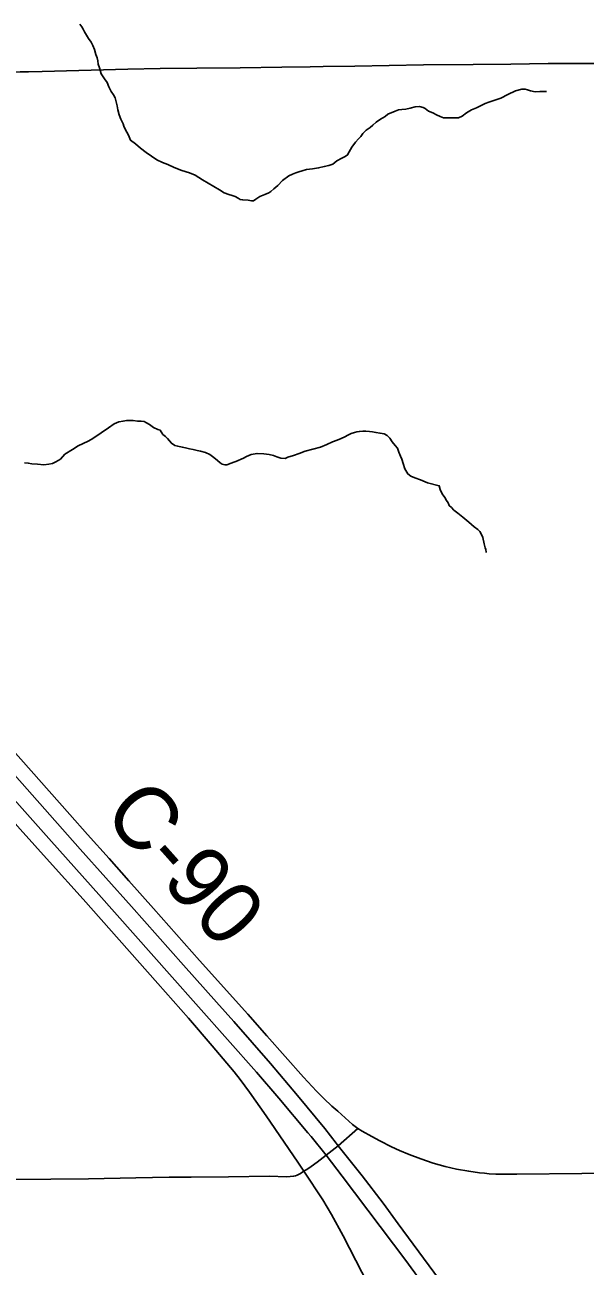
# Model space of a CAD drawing. Extents: x -17 to 88, y -5 to 22.
# Drawn here: x -12.125 to -11.619, y 15.15 to 16.271 of the extents above; entities that cross this region are included whole.
import ezdxf

# ---------------------------------------------------------------- set-up
doc = ezdxf.new("R2010")
doc.units = 0
for name, color, linetype in [('GM_X_County_Road', 7, 'Continuous'), ('GM_X_County_Road_Text', 7, 'Continuous'), ('GM_X_Minor_River', 7, 'Continuous'), ('GM_X_Township_Road', 7, 'Continuous'), ('GM_X_US_Route', 7, 'Continuous')]:
    doc.layers.add(name, color=color, linetype=linetype)

msp = doc.modelspace()

# ---------------------------------------------------------------- linework, layer by layer
at = {"layer": 'GM_X_County_Road'}
for points in [[(-12.1222, 16.2285), (-12.1098, 16.2288), (-12.0322, 16.2308), (-12.003, 16.2314), (-11.9701, 16.2317), (-11.9309, 16.232), (-11.8931, 16.2325), (-11.8676, 16.2329), (-11.8558, 16.2332), (-11.8272, 16.2334), (-11.7651, 16.2346), (-11.7203, 16.2349), (-11.6862, 16.2354), (-11.6526, 16.2358), (-11.611, 16.2359)], [(-12.6372, 16.2197), (-12.631, 16.2203), (-12.6205, 16.2209), (-12.6006, 16.2218), (-12.5676, 16.2223), (-12.5036, 16.2233), (-12.4794, 16.2236), (-12.4167, 16.2252), (-12.39, 16.2251), (-12.3664, 16.2251), (-12.3309, 16.2256), (-12.3055, 16.2252), (-12.2881, 16.2255), (-12.2607, 16.2261), (-12.2167, 16.2266), (-12.1297, 16.2283), (-12.1222, 16.2285)], [(-11.8246, 15.274), (-11.827, 15.2759), (-11.8293, 15.2777), (-11.8427, 15.2897), (-11.848, 15.2942), (-11.8553, 15.3011), (-11.8618, 15.3077), (-11.8736, 15.3205), (-11.9067, 15.3577), (-11.924, 15.3772), (-11.9675, 15.4258), (-12.0092, 15.4727), (-12.0315, 15.4978), (-12.0492, 15.5178), (-12.0687, 15.5395), (-12.0848, 15.5576), (-12.1831, 15.6681)], [(-11.8734, 15.2353), (-11.8786, 15.2437), (-11.9073, 15.2855), (-11.9223, 15.3068), (-11.9307, 15.3183), (-11.9361, 15.3251), (-11.9561, 15.3488), (-11.9776, 15.3737), (-12.0052, 15.4049), (-12.0402, 15.4445), (-12.0728, 15.4811), (-12.1032, 15.5148), (-12.1297, 15.5444), (-12.178, 15.5988), (-12.2137, 15.6393), (-12.2278, 15.6559)]]:
    msp.add_lwpolyline(points, dxfattribs=at)
at = {"layer": 'GM_X_Minor_River'}
for points in [[(-12.0758, 16.2715), (-12.0739, 16.2692), (-12.0728, 16.2669), (-12.0716, 16.2647), (-12.0697, 16.2616), (-12.0678, 16.2586), (-12.0656, 16.2552), (-12.064, 16.2521), (-12.0625, 16.2487), (-12.0614, 16.2442), (-12.0602, 16.2411), (-12.0595, 16.2385), (-12.0591, 16.2354), (-12.058, 16.232), (-12.0564, 16.2267), (-12.0534, 16.2221), (-12.0511, 16.2187), (-12.0496, 16.2149), (-12.0473, 16.2107), (-12.0454, 16.2077), (-12.0439, 16.205), (-12.0428, 16.2012), (-12.042, 16.1978), (-12.0413, 16.194), (-12.0401, 16.1895), (-12.0386, 16.1857), (-12.0375, 16.1834), (-12.0367, 16.1815), (-12.0359, 16.1792), (-12.0348, 16.1766), (-12.0333, 16.1739), (-12.0318, 16.1712), (-12.0299, 16.1667), (-12.0253, 16.1633), (-12.0208, 16.1595), (-12.0158, 16.1557), (-12.0109, 16.1523), (-12.006, 16.1488), (-12.001, 16.1466), (-11.9961, 16.1447), (-11.9904, 16.142), (-11.9836, 16.1394), (-11.9767, 16.1371), (-11.9714, 16.1352), (-11.965, 16.131), (-11.9494, 16.1219), (-11.9452, 16.1192), (-11.9411, 16.1177), (-11.938, 16.1166)], [(-11.938, 16.1166), (-11.9354, 16.1158), (-11.9327, 16.1143), (-11.9308, 16.1132), (-11.9285, 16.1128), (-11.9236, 16.1124), (-11.9206, 16.112), (-11.9187, 16.112), (-11.9168, 16.1135), (-11.913, 16.1158), (-11.9084, 16.1177), (-11.905, 16.1192), (-11.9031, 16.1204), (-11.9005, 16.1227), (-11.8967, 16.1257), (-11.8925, 16.1303), (-11.8868, 16.1344), (-11.8834, 16.136), (-11.8804, 16.1371), (-11.8777, 16.1382), (-11.8747, 16.139), (-11.8709, 16.1401), (-11.8656, 16.1409), (-11.8599, 16.1417), (-11.8549, 16.1428), (-11.8508, 16.1439), (-11.847, 16.1451), (-11.8436, 16.1481), (-11.839, 16.1504), (-11.836, 16.1519), (-11.8337, 16.1534), (-11.8322, 16.1561), (-11.8299, 16.1603), (-11.8265, 16.1648), (-11.8238, 16.1679), (-11.8219, 16.1701), (-11.82, 16.1728), (-11.817, 16.1758), (-11.8132, 16.1781), (-11.8109, 16.1804), (-11.8079, 16.1831), (-11.8041, 16.1857), (-11.8018, 16.1869), (-11.7999, 16.188), (-11.7973, 16.1903), (-11.7908, 16.1929), (-11.7878, 16.1941), (-11.7848, 16.1944), (-11.781, 16.1948), (-11.7772, 16.1956), (-11.7726, 16.1967), (-11.7688, 16.1971), (-11.7654, 16.1963), (-11.7635, 16.1952), (-11.7605, 16.1929), (-11.7567, 16.1914), (-11.7533, 16.1895), (-11.7502, 16.188), (-11.7472, 16.1869), (-11.7442, 16.1869), (-11.7407, 16.1869), (-11.7373, 16.1869), (-11.7335, 16.1869), (-11.7301, 16.1884), (-11.7263, 16.1914), (-11.7218, 16.1941), (-11.7172, 16.196), (-11.713, 16.1979), (-11.7093, 16.1998), (-11.7062, 16.2009), (-11.7024, 16.2021), (-11.6952, 16.2047), (-11.6888, 16.2081), (-11.6819, 16.2112), (-11.6762, 16.2127), (-11.6732, 16.2127), (-11.6713, 16.2123), (-11.6683, 16.2112), (-11.6641, 16.2104), (-11.6599, 16.2108), (-11.6569, 16.2108), (-11.655, 16.2108), (-11.6539, 16.2108)], [(-12.1258, 15.8754), (-12.1224, 15.875), (-12.119, 15.8743), (-12.114, 15.8739), (-12.1083, 15.8735), (-12.1038, 15.8739), (-12.1004, 15.8747), (-12.0973, 15.8762), (-12.0932, 15.8785), (-12.0894, 15.883), (-12.0825, 15.8872), (-12.0772, 15.8906), (-12.0681, 15.8948), (-12.0655, 15.8963), (-12.0613, 15.899), (-12.0564, 15.9024), (-12.0499, 15.9069), (-12.0446, 15.9104), (-12.0404, 15.9123), (-12.0366, 15.913), (-12.0336, 15.9134), (-12.0313, 15.9134), (-12.0275, 15.9134), (-12.0237, 15.913), (-12.0203, 15.913), (-12.0177, 15.9127), (-12.0154, 15.9115), (-12.0127, 15.91), (-12.0093, 15.9073), (-12.0051, 15.9054), (-12.0032, 15.9047), (-12.0006, 15.9009), (-11.9983, 15.899), (-11.9964, 15.8971), (-11.993, 15.8929), (-11.99, 15.891), (-11.9873, 15.8903), (-11.9831, 15.8895), (-11.9801, 15.8887), (-11.9767, 15.888), (-11.9733, 15.8872), (-11.9698, 15.8865), (-11.9668, 15.8857), (-11.9623, 15.8846), (-11.9581, 15.8827), (-11.9547, 15.88), (-11.9513, 15.8773), (-11.949, 15.8754), (-11.9471, 15.8739), (-11.9448, 15.8735), (-11.9429, 15.8735), (-11.9391, 15.8751), (-11.9365, 15.8758), (-11.9346, 15.8766), (-11.9277, 15.8796), (-11.9251, 15.8811), (-11.9209, 15.8827), (-11.9156, 15.8838), (-11.9095, 15.8834), (-11.9046, 15.8827), (-11.9008, 15.8819), (-11.8978, 15.8808), (-11.8959, 15.88), (-11.894, 15.8796), (-11.8902, 15.8793), (-11.8879, 15.8804), (-11.8826, 15.8819), (-11.8776, 15.8838), (-11.872, 15.8857), (-11.8651, 15.8876), (-11.8583, 15.8895), (-11.8526, 15.8918), (-11.8473, 15.8941), (-11.8431, 15.8956), (-11.8397, 15.8971), (-11.8363, 15.8986), (-11.8336, 15.9001), (-11.8306, 15.9017), (-11.8276, 15.9028), (-11.8253, 15.9032), (-11.823, 15.9036), (-11.82, 15.9039), (-11.8173, 15.9039), (-11.8139, 15.9036), (-11.8112, 15.9032)], [(-11.8112, 15.9032), (-11.8082, 15.9028), (-11.8044, 15.902), (-11.8006, 15.9013), (-11.798, 15.8998), (-11.7957, 15.8975), (-11.7934, 15.8941), (-11.7908, 15.891), (-11.7885, 15.8884), (-11.7873, 15.885), (-11.7858, 15.8812), (-11.7847, 15.8785), (-11.7835, 15.8747), (-11.782, 15.8698), (-11.7794, 15.8652), (-11.7767, 15.8633), (-11.7729, 15.8618), (-11.768, 15.8599), (-11.7615, 15.8572), (-11.7509, 15.8546), (-11.7501, 15.8512), (-11.7483, 15.8474), (-11.746, 15.844), (-11.7445, 15.8413), (-11.7429, 15.839), (-11.7418, 15.8367), (-11.7399, 15.8348), (-11.7376, 15.8326), (-11.7342, 15.8299), (-11.7297, 15.8261), (-11.7243, 15.8216), (-11.7194, 15.8174), (-11.716, 15.8151), (-11.7141, 15.8132), (-11.7126, 15.8105), (-11.7114, 15.8079), (-11.7103, 15.8022), (-11.7095, 15.7984), (-11.7088, 15.7969), (-11.7088, 15.7973), (-11.7084, 15.7942)]]:
    msp.add_lwpolyline(points, dxfattribs=at)
at = {"layer": 'GM_X_Township_Road'}
for points in [[(-11.8423, 15.2583), (-11.8246, 15.274)], [(-11.8246, 15.274), (-11.8206, 15.2717), (-11.8117, 15.2669), (-11.8046, 15.2629), (-11.7941, 15.2574), (-11.7868, 15.254), (-11.7781, 15.2504), (-11.7676, 15.2465), (-11.7564, 15.2428), (-11.7456, 15.2397), (-11.7353, 15.2374), (-11.7243, 15.2353), (-11.7144, 15.234), (-11.7101, 15.2335), (-11.7057, 15.2331), (-11.6997, 15.2327)], [(-11.8734, 15.2353), (-11.8698, 15.2376), (-11.8666, 15.2397), (-11.8613, 15.2436), (-11.853, 15.2499)], [(-11.853, 15.2499), (-11.8423, 15.2583)], [(-12.2326, 15.227), (-12.2296, 15.2273), (-12.2265, 15.2275), (-12.2046, 15.2275), (-12.1582, 15.228), (-12.102, 15.2282), (-12.0678, 15.2285), (-12.0252, 15.2294), (-11.9949, 15.2299), (-11.9752, 15.2299), (-11.9414, 15.2303), (-11.9044, 15.2309), (-11.8889, 15.2303), (-11.8856, 15.2305), (-11.8825, 15.2309), (-11.8807, 15.2313), (-11.8792, 15.2318), (-11.8764, 15.2334), (-11.8734, 15.2353)], [(-12.2326, 15.227), (-12.2296, 15.2273), (-12.2265, 15.2275), (-12.2046, 15.2275), (-12.1582, 15.228), (-12.102, 15.2282), (-12.0678, 15.2285), (-12.0252, 15.2294), (-11.9949, 15.2299), (-11.9752, 15.2299), (-11.9414, 15.2303), (-11.9044, 15.2309), (-11.8889, 15.2303), (-11.8856, 15.2305), (-11.8825, 15.2309), (-11.8807, 15.2313), (-11.8792, 15.2318), (-11.8764, 15.2334), (-11.8734, 15.2353)], [(-11.6138, 14.7079), (-11.6205, 14.7259), (-11.6316, 14.7531), (-11.6564, 14.8098), (-11.6676, 14.8354), (-11.6785, 14.8612), (-11.6912, 14.8895), (-11.7005, 14.9091), (-11.7141, 14.937), (-11.7384, 14.9838), (-11.771, 15.0473), (-11.7825, 15.0694), (-11.8093, 15.1219), (-11.8378, 15.1771), (-11.8482, 15.1962), (-11.856, 15.2095), (-11.8734, 15.2353)], [(-11.6997, 15.2327), (-11.6965, 15.2326), (-11.6809, 15.2327), (-11.6222, 15.2333), (-11.5689, 15.2338), (-11.5382, 15.2345), (-11.5033, 15.2349), (-11.4306, 15.2352), (-11.3463, 15.2354), (-11.2965, 15.2354), (-11.2592, 15.2356), (-11.2358, 15.2356)], [(-11.6997, 15.2327), (-11.6965, 15.2326), (-11.6809, 15.2327), (-11.6222, 15.2333), (-11.5689, 15.2338), (-11.5382, 15.2345), (-11.5033, 15.2349), (-11.4306, 15.2352), (-11.3463, 15.2354), (-11.2965, 15.2354), (-11.2592, 15.2356), (-11.2358, 15.2356)]]:
    msp.add_lwpolyline(points, dxfattribs=at)
at = {"layer": 'GM_X_US_Route'}
for points in [[(-11.9522, 15.388), (-11.9821, 15.4216), (-12.0291, 15.4746), (-12.0755, 15.5264), (-12.1348, 15.5935), (-12.1844, 15.6491), (-12.224, 15.6938), (-12.2733, 15.7489), (-12.3102, 15.7902), (-12.3489, 15.8339), (-12.3964, 15.8873), (-12.432, 15.9272), (-12.4713, 15.9712), (-12.5588, 16.0697), (-12.5967, 16.1125), (-12.6021, 16.1186), (-12.6025, 16.119), (-12.603, 16.1195), (-12.6598, 16.1829), (-12.6767, 16.2019), (-12.7028, 16.2312), (-12.7803, 16.3186)], [(-11.8385, 15.231), (-11.853, 15.2499), (-11.8668, 15.2667), (-11.8696, 15.27), (-11.8959, 15.3015), (-11.9162, 15.325), (-11.9947, 15.4133), (-12.0587, 15.4852), (-12.1012, 15.5331), (-12.1671, 15.6068), (-12.2038, 15.6481), (-12.2815, 15.7354), (-12.3174, 15.7758), (-12.3783, 15.844), (-12.4146, 15.8848), (-12.4802, 15.9587), (-12.5088, 15.9907), (-12.5643, 16.0528), (-12.6114, 16.1058), (-12.6878, 16.1918), (-12.7018, 16.2075), (-12.7396, 16.2495), (-12.7677, 16.2811)], [(-11.8205, 15.2312), (-11.8423, 15.2583), (-11.844, 15.2607), (-11.8543, 15.2741), (-11.8789, 15.3038), (-11.9035, 15.3326), (-11.9366, 15.3705), (-11.9522, 15.388)], [(-10.6863, 14.1), (-10.7519, 14.134), (-10.8953, 14.2084), (-10.9858, 14.255), (-11.0221, 14.2752), (-11.0588, 14.2978), (-11.0927, 14.3197), (-11.1206, 14.3394), (-11.1527, 14.3638), (-11.1816, 14.3874), (-11.2096, 14.412), (-11.2366, 14.4376), (-11.2635, 14.4651), (-11.2713, 14.4731), (-11.2963, 14.5008), (-11.3244, 14.534), (-11.3474, 14.5633), (-11.4423, 14.6923), (-11.48, 14.7435), (-11.6986, 15.0417), (-11.781, 15.1548), (-11.8385, 15.231)], [(-11.7881, 15.188), (-11.8016, 15.2064), (-11.8205, 15.2312)], [(-11.2544, 14.4763), (-11.2571, 14.4791), (-11.2581, 14.4801), (-11.2854, 14.5099), (-11.3096, 14.5383), (-11.3328, 14.5675), (-11.368, 14.615), (-11.46, 14.7406), (-11.5241, 14.828), (-11.5957, 14.9257), (-11.7371, 15.1188), (-11.7881, 15.188)]]:
    msp.add_lwpolyline(points, dxfattribs=at)

# ---------------------------------------------------------------- texts
at = {"layer": 'GM_X_County_Road_Text'}
msp.add_text('C-90', height=0.05682, rotation=311.688, dxfattribs=at).set_placement((-12.0563, 15.557))

doc.saveas('drawing.dxf')
